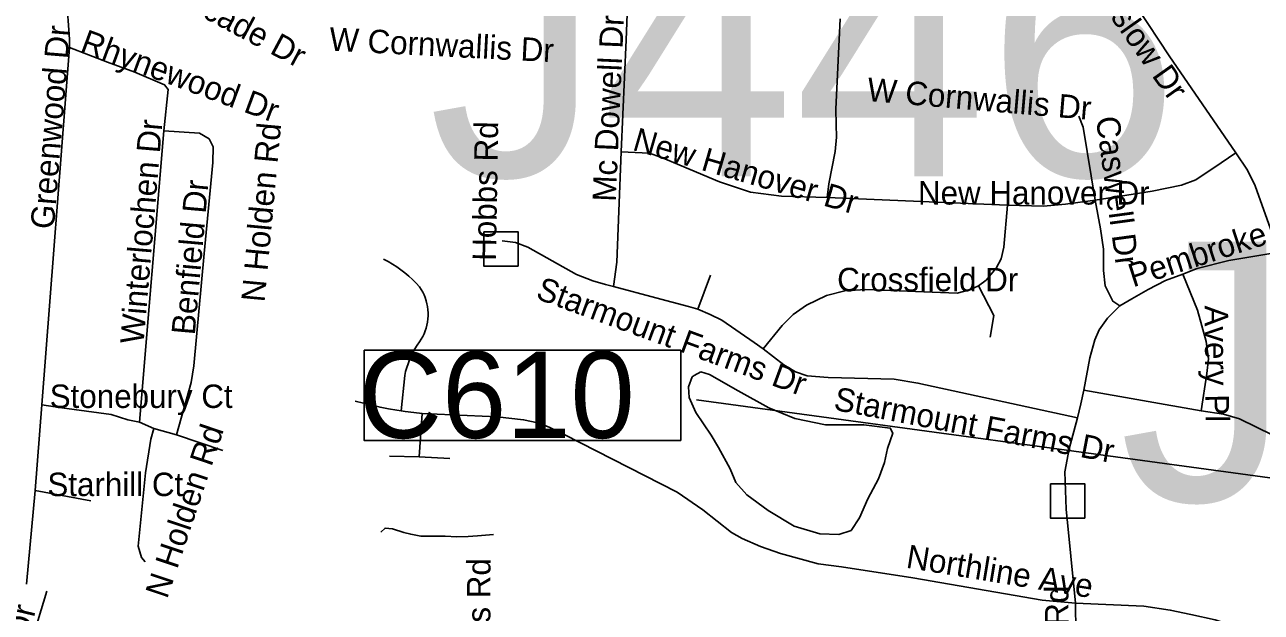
# Model space of a CAD drawing. Extents: x 1662474 to 1856135, y 779280 to 917889.
# Drawn here: x 1749630 to 1754641, y 851857 to 854237 of the extents above; entities that cross this region are included whole.
import ezdxf

# ---------------------------------------------------------------- set-up
doc = ezdxf.new("R2010")
doc.units = 0
for name, color, linetype in [('Exist Hydrographic Pond Under 1500 Sq Ft', 7, 'Continuous'), ('Exist Road Non-System Structure Non-Sys Other Attributed CELL', 7, 'Continuous'), ('Exist Road Non-System Structure Non-Sys Other Number Label', 7, 'Continuous'), ('Exist Road Non-System Type 51', 7, 'Continuous'), ('Exist Road Non-System Type 51 Label', 7, 'Continuous'), ('Exist Vertical Profile Horizontal Axis Label Major', 7, 'Continuous')]:
    doc.layers.add(name, color=color, linetype=linetype)

msp = doc.modelspace()

# ---------------------------------------------------------------- linework, layer by layer
at = {"layer": 'Exist Hydrographic Pond Under 1500 Sq Ft'}
for points in [[(1752369.1, 852830.9), (1752405.2, 852819.6), (1752520.4, 852754.1), (1752644.6, 852684.1), (1752750.8, 852641.3), (1752875, 852616.4), (1753030.8, 852616.4), (1753136.9, 852602.9), (1753148.2, 852582.6), (1753125.6, 852519.4), (1753114.3, 852462.9), (1753089.5, 852397.5), (1753046.6, 852316.2), (1753012.7, 852239.5), (1752978.8, 852187.6), (1752929.2, 852171.8), (1752852.4, 852174), (1752748.5, 852205.6), (1752642.4, 852268.8), (1752556.6, 852332), (1752511.4, 852381.7), (1752488.8, 852438.1), (1752441.4, 852523.9), (1752412, 852573.5), (1752348.8, 852666.1), (1752321.7, 852727), (1752319.4, 852769.9), (1752334.1, 852809.8), (1752341.9, 852816.4)], [(1752341.9, 852816.4), (1752369.1, 852830.9)]]:
    msp.add_lwpolyline(points, dxfattribs=at)
at = {"layer": 'Exist Road Non-System Structure Non-Sys Other Attributed CELL'}
for points in [[(1751490.1, 853397.9), (1751629.1, 853397.9), (1751629.1, 853258.9), (1751490.1, 853258.9)], [(1753786.3, 852377.4), (1753925.3, 852377.4), (1753925.3, 852238.4), (1753786.3, 852238.4)]]:
    msp.add_lwpolyline(points, close=True, dxfattribs=at)
at = {"layer": 'Exist Road Non-System Type 51'}
for p, q in [((1752066.9, 854174.8), (1752085.9, 854662.4)), ((1752917.1, 853894.2), (1752933.6, 854260.4)), ((1752047.2, 853721.8), (1752066.9, 854174.8)), ((1749698.8, 852696.9), (1749811.4, 854143.8)), ((1754537.8, 853717.6), (1754268.2, 854110.2)), ((1750095.1, 852627), (1750194, 853807.1)), ((1753611.9, 853505.8), (1752881.6, 853537)), ((1752357.8, 853084.2), (1752408.6, 853222.2)), ((1754397.4, 852672.9), (1753922.2, 852755.9)), ((1749671.8, 852350.1), (1749698.8, 852696.9)), ((1751228.6, 852485.6), (1751240.4, 852662.2)), ((1751544.1, 852647.8), (1751240.4, 852662.2)), ((1750152.2, 852601), (1750095.1, 852627)), ((1750244.1, 852574.8), (1750152.2, 852601)), ((1750431.9, 852512.6), (1750244.1, 852574.8)), ((1751107.9, 852488.4), (1751228.6, 852485.6)), ((1751228.6, 852485.6), (1751352.5, 852479.2)), ((1749637.4, 851970.9), (1749671.8, 852350.1)), ((1749897.6, 852308.2), (1749671.8, 852350.1))]:
    msp.add_line(p, q, dxfattribs=at)
for points in [[(1749811.4, 854143.8), (1749811.1, 854176.1), (1749807.1, 854234.9), (1749795.4, 854398.1), (1749783.5, 854520.7), (1749771.8, 854582.4), (1749734.1, 854593.9), (1749084.4, 854612.9)], [(1754268.2, 854110.2), (1754138.9, 854304.9), (1754102.6, 854351.2), (1754066.1, 854386.4), (1754021.2, 854422.8), (1753967.1, 854461.4)], [(1750194, 853807.1), (1750210.9, 853974.8), (1750196.1, 853993.4), (1750076.1, 854044.6), (1749965.6, 854085.2), (1749811.4, 854143.8)], [(1752881.6, 853537), (1752888.1, 853592.6), (1752913.4, 853723.4), (1752918.9, 853780.9), (1752917.6, 853831.8), (1752917.1, 853894.2)], [(1753968.2, 853525.7), (1753919.1, 853821.8), (1753901.9, 853866.4)], [(1750244.1, 852574.8), (1750304.5, 852786.9), (1750314.5, 852854.4), (1750356.8, 853310.2), (1750391.9, 853679), (1750393, 853742.5), (1750376.6, 853775), (1750337.9, 853797.4), (1750194, 853807.1)], [(1752016, 853176.6), (1752029.4, 853274.8), (1752047.2, 853721.8)], [(1752881.6, 853537), (1752696.4, 853542.8), (1752571.1, 853559), (1752445.1, 853600.8), (1752207.6, 853700.8), (1752159.9, 853716.5), (1752047.2, 853721.8)], [(1754537.8, 853717.6), (1754478.4, 853676.9), (1754375.4, 853608.4), (1754318.1, 853586.1), (1754198.4, 853562.2), (1753968.2, 853525.7)], [(1754711.5, 853315.2), (1754615.8, 853583.9), (1754584.5, 853647.8), (1754537.8, 853717.6)], [(1753968.2, 853525.7), (1753847.2, 853509.4), (1753758.8, 853501.9), (1753611.9, 853505.8)], [(1754068.2, 853097.6), (1754039.9, 853116.2), (1754007.6, 853179), (1754001.6, 853241.4), (1754001.6, 853326.8), (1753988.9, 853410.2), (1753968.2, 853525.7)], [(1753611.9, 853505.8), (1753597.6, 853336.2), (1753586.9, 853288.9), (1753566.1, 853249.9), (1753525.8, 853201.9), (1753495.2, 853178.8)], [(1752016, 853176.6), (1751982.6, 853184.2), (1751931.5, 853198.7), (1751865.9, 853224.7), (1751668, 853335.2), (1751619.1, 853354), (1751563.9, 853361.2)], [(1754323.4, 853226.8), (1754381.6, 853248.9), (1754509.6, 853282.2), (1754711.5, 853315.2)], [(1751154.6, 852672.2), (1751169.9, 852815.2), (1751173, 852831.5), (1751177.5, 852847.5), (1751183, 852863.5), (1751188.5, 852879.2), (1751195.4, 852894.8), (1751202.9, 852909.9), (1751211.1, 852923.9), (1751220.2, 852938.6), (1751229.6, 852952.2), (1751236.5, 852962.8), (1751242.6, 852973.5), (1751248.1, 852984.8), (1751252.5, 852996.4), (1751256.5, 853008.1), (1751259.6, 853019.9), (1751262, 853032.2), (1751263.6, 853044.9), (1751264.4, 853057.2), (1751264.4, 853069.9), (1751263.6, 853082.2), (1751262, 853094.8), (1751259.6, 853106.5), (1751256.5, 853118.6), (1751252.5, 853131.2), (1751248.1, 853142.5), (1751242.6, 853153.5), (1751236.5, 853164.2), (1751229.6, 853175), (1751215.8, 853190), (1751201.1, 853204.4), (1751185.9, 853218.1), (1751170.1, 853231.2), (1751153.9, 853243.9), (1751137.1, 853255.6), (1751119.8, 853266.7), (1751102.1, 853276.9), (1751084, 853286.6)], [(1754068.2, 853097.6), (1754116, 853126.8), (1754182.6, 853164.2), (1754252.5, 853200.8), (1754323.4, 853226.8)], [(1754397.4, 852672.9), (1754420.1, 852823.4), (1754427.5, 852882.9), (1754417, 852954.1), (1754381.9, 853080), (1754323.4, 853226.8)], [(1752357.8, 853084.2), (1752319.1, 853095.5), (1752186.9, 853129.7), (1752016, 853176.6)], [(1753495.2, 853178.8), (1753459.9, 853163), (1753408.6, 853149.6), (1753037.9, 853164.6), (1752953.6, 853159), (1752879.5, 853140.4), (1752798.1, 853101), (1752744.1, 853063.2), (1752698.9, 853018.9), (1752622.4, 852923.6)], [(1753542, 852970.6), (1753556.6, 853058.2), (1753495.2, 853178.8)], [(1752622.4, 852923.6), (1752585.9, 852949.9), (1752454.6, 853039.4), (1752407.6, 853063), (1752357.8, 853084.2)], [(1753922.2, 852755.9), (1753945.4, 852887.4), (1753966.1, 852959.9), (1753983.6, 853000.8), (1754018.1, 853047.8), (1754068.2, 853097.6)], [(1753896.6, 852643.6), (1753249.4, 852785), (1753152.5, 852800.8), (1752885.9, 852808.1), (1752800.2, 852814.4), (1752753.6, 852830.7), (1752706.6, 852858.8), (1752622.4, 852923.6)], [(1751154.6, 852672.2), (1751137.9, 852674.8), (1751103.8, 852680.9), (1751069.9, 852687.4), (1751036.2, 852695), (1751002.6, 852703.4), (1750969.4, 852712.4)], [(1753896.6, 852643.6), (1753910.2, 852701.6), (1753922.2, 852755.9)], [(1750095.1, 852627), (1750047, 852635.9), (1749979.6, 852658), (1749779.4, 852684.2), (1749698.8, 852696.9)], [(1751240.4, 852662.2), (1751206.1, 852665.6), (1751171.9, 852669.9), (1751154.6, 852672.2)], [(1754902.6, 852524.9), (1754687.6, 852573.5), (1754553.2, 852639.6), (1754487.9, 852659), (1754397.4, 852672.9)], [(1753887.9, 851893.4), (1753753.5, 851906), (1753228.6, 851996.4), (1752939.9, 852040.4), (1752845.1, 852052.8), (1752693.1, 852094.5), (1752610.8, 852122.6), (1752536.8, 852155.9), (1752494.2, 852179.8), (1752377.4, 852271.7), (1752273.2, 852342.8), (1751816, 852576.9), (1751755.6, 852607.1), (1751708.4, 852624.4), (1751651.1, 852636.2), (1751544.1, 852647.8)], [(1753887.9, 851893.4), (1753849.9, 852274.9), (1753845.4, 852424.9), (1753862.8, 852518.9), (1753896.6, 852643.6)], [(1750152.2, 852601), (1750141.2, 852558.5), (1750118.9, 852421), (1750089.9, 852124.7), (1750102.4, 852077.9), (1750117.9, 852060.4)], [(1751072.8, 852181.6), (1751089.9, 852197.9), (1751120.5, 852195.2), (1751166.1, 852179.5), (1751194, 852172.7), (1751234.9, 852165.4), (1751334.1, 852165.1), (1751380.9, 852161.9), (1751426.9, 852163.5), (1751464.1, 852166.7), (1751528.9, 852171.7)], [(1749062.2, 850110.9), (1749128.9, 850192.2), (1749243.6, 850353.4), (1749275.6, 850397.9), (1749310.4, 850464.9), (1749368.1, 850595.4), (1749394.4, 850679.2), (1749541.2, 851234.4), (1749581.1, 851402.9), (1749617.9, 851593.2), (1749637.1, 851670.1), (1749719.8, 851942.8)], [(1753881.6, 851312.1), (1753888.4, 851427.9), (1753892.4, 851555.9), (1753890.5, 851660.7), (1753887.9, 851893.4)], [(1754918.9, 851656.7), (1754663.8, 851755.1), (1754454.6, 851825.5), (1754355.9, 851847.5), (1754272.1, 851865.4), (1754165.1, 851881.1), (1753887.9, 851893.4)]]:
    msp.add_lwpolyline(points, dxfattribs=at)
at = {"layer": 'Exist Vertical Profile Horizontal Axis Label Major'}
msp.add_line((1755680, 852265.1), (1752351.9, 852717.3), dxfattribs=at)
msp.add_lwpolyline([(1751005.1, 852917.9), (1752288, 852917.9), (1752288, 852552.9), (1751005.1, 852552.9)], close=True, dxfattribs=at)

# ---------------------------------------------------------------- texts
at = {"layer": 'Exist Road Non-System Structure Non-Sys Other Number Label'}
for s, p in [('J446', (1751265, 853623)), ('J430', (1754064.1, 852307.9))]:
    msp.add_text(s, height=1049.86, dxfattribs=at).set_placement(p)
at = {"layer": 'Exist Road Non-System Type 51 Label'}
for s, rotation, p in [('Cascade Dr', 331.845, (1750145, 854376.3)), ('Onslow Dr', 305.281, (1753929.8, 854405.5)), ('Mc Dowell Dr', 87.4766, (1752024.9, 853518.3)), ('Greenwood Dr', 85.3462, (1749747.5, 853406.2)), ('Rhynewood Dr', 339.7115, (1749849.8, 854130.2)), ('W Cornwallis Dr', 357.056, (1750862, 854131.6)), ('W Cornwallis Dr', 355.1205, (1753040.6, 853928.1)), ('Caswell Dr', 277.712, (1753970.2, 853859.6)), ('Winterlochen Dr', 85.1137, (1750110.9, 852940.6)), ('N Holden Rd', 84.6686, (1750601.4, 853110.5)), ('Hobbs Rd', 89.0386, (1751539, 853279.5)), ('New Hanover Dr', 343.7806, (1752088.6, 853730.1)), ('Benfield Dr', 84.8905, (1750318.8, 852977.3)), ('Pembroke Rd', 17.8891, (1754121, 853172.2)), ('Starmount Farms Dr', 339.8178, (1751696.2, 853128.8)), ('Avery Pl', 270.5177, (1754411.3, 853099.3)), ('Starmount Farms Dr', 349.1695, (1752904.3, 852677.2)), ('N Holden Rd', 71.4726, (1750206.6, 851907.8)), ('Northline Ave', 350.6724, (1753197.9, 852037.5)), ('Hobbs Rd', 89.8342, (1751515.7, 851510.9)), ('Pembroke Rd', 90.201, (1753861.9, 851187.9)), ('Audubon Dr', 76.5093, (1749518.5, 851215.1))]:
    msp.add_text(s, height=95, rotation=rotation, dxfattribs=at).set_placement(p)
for s, p in [('New Hanover Dr', (1753249.4, 853508.1)), ('Crossfield Dr', (1752922, 853156.8)), ('Stonebury Ct', (1749730.8, 852684.2)), ('Starhill Ct', (1749721.5, 852327.2))]:
    msp.add_text(s, height=95, dxfattribs=at).set_placement(p)
at = {"layer": 'Exist Vertical Profile Horizontal Axis Label Major'}
msp.add_text('C610', height=350, dxfattribs=at).set_placement((1750982.9, 852562.6))

doc.saveas('drawing.dxf')
